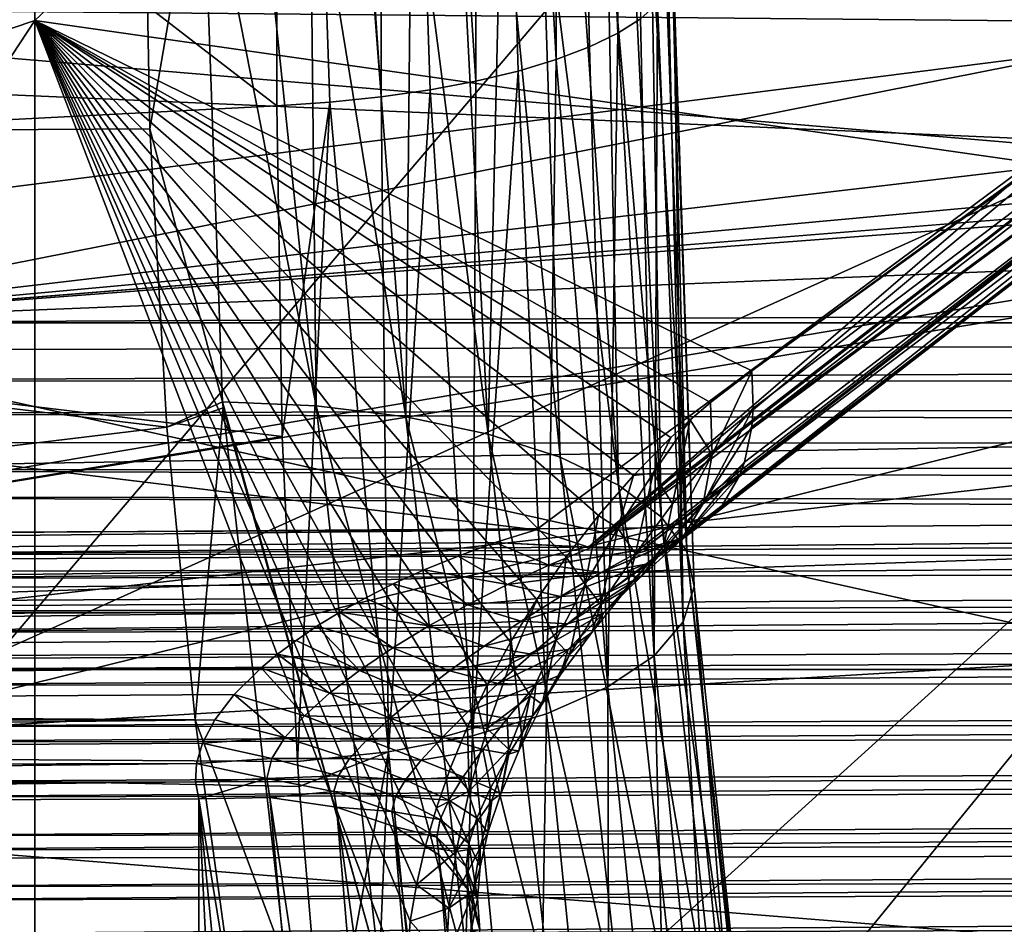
# Model space of a CAD drawing. Header units: metres. Extents: x -22 to 73, y -229 to 22.
# Tile 346 of 447: x 56.219 to 57.244, y -6.206 to -5.264. Entities that reach past the tile are written whole.
import ezdxf

# ---------------------------------------------------------------- set-up
doc = ezdxf.new("R2010")
doc.units = ezdxf.units.M
doc.layers.add('solid_509500_SW0001', color=7, linetype='CONTINUOUS')

msp = doc.modelspace()

# ---------------------------------------------------------------- linework, layer by layer
at = {"layer": 'solid_509500_SW0001'}
for points in [[(56.186039, -0.038444, 75.924866), (56.186039, -7.433789, 70.74659), (65.581924, -7.662205, 70.786865)], [(65.547981, -7.384778, 70.9804), (56.186039, -0.038444, 75.924866), (65.581924, -7.662205, 70.786865)], [(65.536652, -7.106341, 71.175117), (65.536652, -0.553125, 75.763733), (56.186039, -0.038444, 75.924866)], [(65.547981, -7.384778, 70.9804), (65.536652, -7.106341, 71.175117), (56.186039, -0.038444, 75.924866)], [(68.602615, -5.709119, 68.359444), (68.602615, -1.178409, 61.888916), (55.899982, -1.269215, 61.825333)], [(68.602615, -5.709119, 68.359444), (55.899982, -1.269215, 61.825333), (55.899982, -5.799926, 68.29586)], [(61.419197, -2.768847, 60.438744), (56.186039, -7.924866, 67.961555), (56.186039, -2.746414, 60.56596)], [(61.419197, -2.768847, 60.438744), (61.419197, -8.052085, 67.983986), (56.186039, -7.924866, 67.961555)], [(53.799999, -4.109735, 47.406067), (69.196388, -3.643048, 47.318409), (69.197578, -5.431779, 47.714642)], [(54.493797, -3.818674, 49.766502), (56.486824, -3.746637, 50.110466), (56.486824, -5.353561, 50.523956)], [(56.486824, -3.746637, 50.110466), (56.542007, -5.349756, 50.536381), (56.486824, -5.353561, 50.523956)], [(56.486824, -3.746637, 50.110466), (56.595367, -5.344144, 50.554699), (56.542007, -5.349756, 50.536381)], [(56.486824, -3.746637, 50.110466), (56.595367, -3.817237, 50.158276), (56.595367, -5.344144, 50.554699)], [(56.777504, -3.789538, 50.287739), (56.841633, -3.769993, 50.379093), (56.841633, -5.278002, 50.770611)], [(56.841633, -5.278002, 50.770611), (56.841633, -3.769993, 50.379093), (56.865353, -5.262902, 50.819904)], [(56.693985, -3.805561, 50.212849), (56.777504, -3.789538, 50.287739), (56.777504, -5.305366, 50.681286)], [(56.777504, -3.789538, 50.287739), (56.841633, -5.278002, 50.770611), (56.812225, -5.292218, 50.724205)], [(56.777504, -5.305366, 50.681286), (56.777504, -3.789538, 50.287739), (56.812225, -5.292218, 50.724205)], [(56.693985, -5.327797, 50.608059), (56.595367, -3.817237, 50.158276), (56.693985, -3.805561, 50.212849)], [(56.693985, -3.805561, 50.212849), (56.777504, -5.305366, 50.681286), (56.737919, -5.317277, 50.642403)], [(56.693985, -5.327797, 50.608059), (56.693985, -3.805561, 50.212849), (56.737919, -5.317277, 50.642403)], [(54.493797, -3.818674, 49.766502), (56.486824, -5.353561, 50.523956), (54.493797, -5.456494, 50.187943)], [(56.646259, -5.336792, 50.578697), (56.595367, -5.344144, 50.554699), (56.595367, -3.817237, 50.158276)], [(56.646259, -5.336792, 50.578697), (56.595367, -3.817237, 50.158276), (56.693985, -5.327797, 50.608059)], [(61.099998, -3.976887, 49.52314), (53.599998, -3.992115, 47.994423), (53.599998, -5.769826, 48.432964)], [(61.099998, -4.815803, 49.723839), (61.099998, -3.976887, 49.52314), (53.599998, -5.769826, 48.432964)], [(55.102768, -5.647265, 82.401031), (56.23465, -3.988017, 81.782028), (56.23465, -5.264758, 81.346565)], [(55.102768, -4.257839, 82.871185), (56.23465, -3.988017, 81.782028), (55.102768, -5.647265, 82.401031)], [(56.23465, -5.264758, 81.346565), (56.23465, -3.988017, 81.782028), (57.278263, -4.28203, 80.426453)], [(53.799999, -5.02954, 47.611187), (53.799999, -4.109735, 47.406067), (69.197578, -5.431779, 47.714642)], [(56.23465, -5.264758, 81.346565), (57.278263, -4.28203, 80.426453), (57.278408, -5.413513, 79.976707)], [(57.584846, -4.293364, 83.669472), (56.153522, -4.528018, 84.836006), (56.153522, -5.974326, 84.378693)], [(57.584846, -5.62125, 83.243584), (57.584846, -4.293364, 83.669472), (56.153522, -5.974326, 84.378693)], [(55.899982, -5.579577, 69.545509), (66.908485, -4.696404, 70.046638), (68.602615, -4.620141, 70.081993)], [(68.602615, -5.067966, 69.768417), (55.899982, -5.579577, 69.545509), (68.602615, -4.620141, 70.081993)], [(55.899982, -5.579577, 69.545509), (64.858337, -4.758261, 70.025169), (66.908485, -4.696404, 70.046638)], [(59.599998, -5.589666, 86.368332), (53.599998, -5.083361, 87.7565), (59.599998, -4.756736, 86.60144)], [(55.899982, -5.579577, 69.545509), (62.396244, -4.817215, 70.010117), (64.858337, -4.758261, 70.025169)], [(61.099998, -5.644093, 49.962421), (61.099998, -4.815803, 49.723839), (53.599998, -5.769826, 48.432964)], [(55.899982, -5.579577, 69.545509), (59.449493, -4.876527, 69.999977), (62.396244, -4.817215, 70.010117)], [(58.059792, -4.852372, 79.074425), (56.981125, -5.629531, 80.27623), (57.278408, -5.413513, 79.976707)], [(56.982822, -5.668291, 80.249969), (56.981125, -5.629531, 80.27623), (58.059792, -4.852372, 79.074425)], [(56.981434, -5.687687, 80.234558), (58.059792, -4.852372, 79.074425), (58.046062, -4.903418, 79.026108)], [(56.981434, -5.687687, 80.234558), (56.982822, -5.668291, 80.249969), (58.059792, -4.852372, 79.074425)], [(55.899982, -5.579577, 69.545509), (55.899982, -4.938296, 69.994545), (59.449493, -4.876527, 69.999977)], [(56.950279, -5.769564, 80.143799), (58.046062, -4.903418, 79.026108), (58.019135, -4.944336, 78.973869)], [(56.950279, -5.769564, 80.143799), (56.968662, -5.737962, 80.185287), (58.046062, -4.903418, 79.026108)], [(56.968662, -5.737962, 80.185287), (56.973637, -5.724519, 80.20005), (58.046062, -4.903418, 79.026108)], [(56.973637, -5.724519, 80.20005), (56.981434, -5.687687, 80.234558), (58.046062, -4.903418, 79.026108)], [(55.105228, -4.922235, 51.845665), (53.911827, -5.391972, 52.423767), (56.348557, -5.062599, 51.473766)], [(56.914242, -5.800552, 80.084816), (58.019135, -4.944336, 78.973869), (57.980537, -4.972794, 78.920677)], [(56.914242, -5.800552, 80.084816), (56.943535, -5.777497, 80.131218), (58.019135, -4.944336, 78.973869)], [(56.943535, -5.777497, 80.131218), (56.950279, -5.769564, 80.143799), (58.019135, -4.944336, 78.973869)], [(57.303242, -5.389423, 79.366478), (57.819645, -4.971387, 78.785179), (51.299999, -5.12988, 78.813126)], [(56.811291, -5.812957, 79.971252), (57.819645, -4.971387, 78.785179), (57.303242, -5.389423, 79.366478)], [(56.811291, -5.812957, 79.971252), (57.877686, -4.986646, 78.823463), (57.819645, -4.971387, 78.785179)], [(56.867821, -5.815508, 80.026848), (57.980537, -4.972794, 78.920677), (57.932476, -4.987171, 78.869576)], [(56.867821, -5.815508, 80.026848), (56.907478, -5.804044, 80.075417), (57.980537, -4.972794, 78.920677)], [(56.907478, -5.804044, 80.075417), (56.914242, -5.800552, 80.084816), (57.980537, -4.972794, 78.920677)], [(56.811291, -5.812957, 79.971252), (56.81398, -5.813478, 79.973602), (57.877686, -4.986646, 78.823463)], [(56.81398, -5.813478, 79.973602), (57.932476, -4.987171, 78.869576), (57.877686, -4.986646, 78.823463)], [(56.81398, -5.813478, 79.973602), (56.862545, -5.816092, 80.021065), (57.932476, -4.987171, 78.869576)], [(56.862545, -5.816092, 80.021065), (56.867821, -5.815508, 80.026848), (57.932476, -4.987171, 78.869576)], [(58.220688, -5.010745, 78.504951), (51.299999, -8.127985, 76.469711), (51.299999, -5.178988, 78.534622)], [(54.760345, -8.142818, 76.38559), (51.299999, -8.127985, 76.469711), (58.220688, -5.010745, 78.504951)], [(58.220688, -8.157651, 76.301468), (54.760345, -8.142818, 76.38559), (58.220688, -5.010745, 78.504951)], [(53.799999, -5.939216, 47.857365), (53.799999, -5.02954, 47.611187), (69.197578, -5.431779, 47.714642)], [(53.799999, -5.23263, 88.337639), (58.883259, -5.279906, 88.325417), (59.040173, -5.036954, 88.386986)], [(56.354496, -5.377334, 51.578259), (56.348557, -5.062599, 51.473766), (53.911827, -5.391972, 52.423767)], [(56.354496, -5.377334, 51.578259), (56.408726, -5.062907, 51.472763), (56.348557, -5.062599, 51.473766)], [(56.430237, -5.661588, 51.685879), (56.408726, -5.062907, 51.472763), (56.354496, -5.377334, 51.578259)], [(56.52774, -5.665854, 51.675373), (56.464645, -5.064114, 51.468822), (56.408726, -5.062907, 51.472763)], [(56.52774, -5.665854, 51.675373), (56.408726, -5.062907, 51.472763), (56.430237, -5.661588, 51.685879)], [(56.52774, -5.665854, 51.675373), (56.520962, -5.067235, 51.458633), (56.464645, -5.064114, 51.468822)], [(68.602615, -5.067966, 69.768417), (68.602615, -5.515994, 69.454704), (55.899982, -5.579577, 69.545509)], [(56.621147, -5.677239, 51.647434), (56.520962, -5.067235, 51.458633), (56.52774, -5.665854, 51.675373)], [(56.621147, -5.677239, 51.647434), (56.574574, -5.072101, 51.442749), (56.520962, -5.067235, 51.458633)], [(56.621147, -5.677239, 51.647434), (56.626995, -5.078847, 51.420727), (56.574574, -5.072101, 51.442749)], [(59.599998, -6.411252, 86.097954), (53.599998, -6.833366, 87.221474), (53.599998, -5.083361, 87.7565)], [(59.599998, -6.411252, 86.097954), (53.599998, -5.083361, 87.7565), (59.599998, -5.589666, 86.368332)], [(56.706863, -5.695291, 51.60313), (56.626995, -5.078847, 51.420727), (56.621147, -5.677239, 51.647434)], [(56.706863, -5.695291, 51.60313), (56.675541, -5.08713, 51.393688), (56.626995, -5.078847, 51.420727)], [(56.706863, -5.695291, 51.60313), (56.720612, -5.096956, 51.361614), (56.675541, -5.08713, 51.393688)], [(56.781578, -5.719314, 51.544174), (56.720612, -5.096956, 51.361614), (56.706863, -5.695291, 51.60313)], [(56.781578, -5.719314, 51.544174), (56.762024, -5.108321, 51.324516), (56.720612, -5.096956, 51.361614)], [(56.842419, -5.748382, 51.472836), (56.798771, -5.120987, 51.283169), (56.762024, -5.108321, 51.324516)], [(56.842419, -5.748382, 51.472836), (56.762024, -5.108321, 51.324516), (56.781578, -5.719314, 51.544174)], [(56.842419, -5.748382, 51.472836), (56.830383, -5.134791, 51.238106), (56.798771, -5.120987, 51.283169)], [(56.75663, -5.794817, 79.928802), (51.299999, -5.12988, 78.813126), (51.299999, -5.818207, 79.796158)], [(57.303242, -5.389423, 79.366478), (51.299999, -5.12988, 78.813126), (56.75663, -5.794817, 79.928802)], [(56.887032, -5.781375, 51.391861), (56.856449, -5.149556, 51.189907), (56.830383, -5.134791, 51.238106)], [(56.887032, -5.781375, 51.391861), (56.830383, -5.134791, 51.238106), (56.842419, -5.748382, 51.472836)], [(56.887032, -5.781375, 51.391861), (56.876637, -5.165091, 51.139194), (56.856449, -5.149556, 51.189907)], [(56.913704, -5.817022, 51.304379), (56.890682, -5.181196, 51.086624), (56.876637, -5.165091, 51.139194)], [(56.913704, -5.817022, 51.304379), (56.876637, -5.165091, 51.139194), (56.887032, -5.781375, 51.391861)], [(56.913704, -5.817022, 51.304379), (56.898411, -5.197663, 51.032867), (56.890682, -5.181196, 51.086624)], [(56.921406, -5.853949, 51.213753), (56.899715, -5.214281, 50.978622), (56.898411, -5.197663, 51.032867)], [(56.921406, -5.853949, 51.213753), (56.898411, -5.197663, 51.032867), (56.913704, -5.817022, 51.304379)], [(56.90984, -5.890731, 51.123482), (56.894585, -5.230834, 50.924583), (56.899715, -5.214281, 50.978622)], [(56.90984, -5.890731, 51.123482), (56.899715, -5.214281, 50.978622), (56.921406, -5.853949, 51.213753)], [(53.799999, -5.23263, 88.337639), (53.799999, -6.139806, 88.082397), (58.883259, -5.279906, 88.325417)], [(56.90984, -5.890731, 51.123482), (56.88308, -5.247111, 50.871449), (56.894585, -5.230834, 50.924583)], [(56.879452, -5.925951, 51.037041), (56.865353, -5.262902, 50.819904), (56.88308, -5.247111, 50.871449)], [(56.879452, -5.925951, 51.037041), (56.88308, -5.247111, 50.871449), (56.90984, -5.890731, 51.123482)], [(55.102768, -6.985913, 81.801392), (56.23465, -5.264758, 81.346565), (56.23465, -6.494958, 80.793121)], [(55.102768, -5.647265, 82.401031), (56.23465, -5.264758, 81.346565), (55.102768, -6.985913, 81.801392)], [(56.981125, -5.629531, 80.27623), (56.23465, -5.264758, 81.346565), (57.278408, -5.413513, 79.976707)], [(56.620533, -6.273823, 80.429962), (56.23465, -6.494958, 80.793121), (56.23465, -5.264758, 81.346565)], [(56.625629, -6.202497, 80.459282), (56.620533, -6.273823, 80.429962), (56.23465, -5.264758, 81.346565)], [(56.632015, -6.164361, 80.470139), (56.625629, -6.202497, 80.459282), (56.23465, -5.264758, 81.346565)], [(56.641087, -6.124887, 80.478142), (56.632015, -6.164361, 80.470139), (56.23465, -5.264758, 81.346565)], [(56.652893, -6.084309, 80.483093), (56.641087, -6.124887, 80.478142), (56.23465, -5.264758, 81.346565)], [(56.667507, -6.042721, 80.48484), (56.652893, -6.084309, 80.483093), (56.23465, -5.264758, 81.346565)], [(56.685089, -6.000064, 80.4832), (56.667507, -6.042721, 80.48484), (56.23465, -5.264758, 81.346565)], [(56.705864, -5.956403, 80.477814), (56.685089, -6.000064, 80.4832), (56.23465, -5.264758, 81.346565)], [(56.729954, -5.912045, 80.468369), (56.705864, -5.956403, 80.477814), (56.23465, -5.264758, 81.346565)], [(56.757339, -5.867459, 80.454628), (56.729954, -5.912045, 80.468369), (56.23465, -5.264758, 81.346565)], [(56.787949, -5.82323, 80.436363), (56.757339, -5.867459, 80.454628), (56.23465, -5.264758, 81.346565)], [(56.821613, -5.779978, 80.41346), (56.787949, -5.82323, 80.436363), (56.23465, -5.264758, 81.346565)], [(56.858101, -5.738335, 80.385902), (56.821613, -5.779978, 80.41346), (56.23465, -5.264758, 81.346565)], [(56.897106, -5.698951, 80.353729), (56.858101, -5.738335, 80.385902), (56.23465, -5.264758, 81.346565)], [(56.917217, -5.680491, 80.336159), (56.897106, -5.698951, 80.353729), (56.23465, -5.264758, 81.346565)], [(56.938251, -5.662478, 80.317093), (56.917217, -5.680491, 80.336159), (56.23465, -5.264758, 81.346565)], [(56.981125, -5.629531, 80.27623), (56.938251, -5.662478, 80.317093), (56.23465, -5.264758, 81.346565)], [(56.879452, -5.925951, 51.037041), (56.841633, -5.278002, 50.770611), (56.865353, -5.262902, 50.819904)], [(53.799999, -6.139806, 88.082397), (58.864872, -5.309983, 88.317581), (58.883259, -5.279906, 88.325417)], [(56.831413, -5.958253, 50.957767), (56.812225, -5.292218, 50.724205), (56.841633, -5.278002, 50.770611)], [(56.831413, -5.958253, 50.957767), (56.841633, -5.278002, 50.770611), (56.879452, -5.925951, 51.037041)], [(56.831413, -5.958253, 50.957767), (56.777504, -5.305366, 50.681286), (56.812225, -5.292218, 50.724205)], [(53.799999, -6.139806, 88.082397), (58.707462, -5.584249, 88.243919), (58.864872, -5.309983, 88.317581)], [(56.767574, -5.986391, 50.88871), (56.737919, -5.317277, 50.642403), (56.777504, -5.305366, 50.681286)], [(56.767574, -5.986391, 50.88871), (56.777504, -5.305366, 50.681286), (56.831413, -5.958253, 50.957767)], [(56.690399, -6.00928, 50.832535), (56.693985, -5.327797, 50.608059), (56.737919, -5.317277, 50.642403)], [(56.690399, -6.00928, 50.832535), (56.737919, -5.317277, 50.642403), (56.767574, -5.986391, 50.88871)], [(56.690399, -6.00928, 50.832535), (56.646259, -5.336792, 50.578697), (56.693985, -5.327797, 50.608059)], [(56.602859, -6.026039, 50.791409), (56.595367, -5.344144, 50.554699), (56.646259, -5.336792, 50.578697)], [(56.602859, -6.026039, 50.791409), (56.646259, -5.336792, 50.578697), (56.690399, -6.00928, 50.832535)], [(56.492207, -5.697717, 50.637859), (56.486824, -5.353561, 50.523956), (56.542007, -5.349756, 50.536381)], [(56.492207, -5.697717, 50.637859), (56.542007, -5.349756, 50.536381), (56.508335, -6.036054, 50.766926)], [(56.508335, -6.036054, 50.766926), (56.542007, -5.349756, 50.536381), (56.602859, -6.026039, 50.791409)], [(56.602859, -6.026039, 50.791409), (56.542007, -5.349756, 50.536381), (56.595367, -5.344144, 50.554699)], [(56.492207, -5.697717, 50.637859), (54.493797, -5.456494, 50.187943), (56.486824, -5.353561, 50.523956)], [(56.354496, -5.377334, 51.578259), (53.911827, -5.391972, 52.423767), (56.372215, -5.68789, 51.697792)], [(56.430237, -5.661588, 51.685879), (56.354496, -5.377334, 51.578259), (56.372215, -5.68789, 51.697792)], [(56.372215, -5.68789, 51.697792), (53.911827, -5.391972, 52.423767), (53.976032, -5.976867, 52.693321)], [(56.811291, -5.812957, 79.971252), (57.303242, -5.389423, 79.366478), (56.75663, -5.794817, 79.928802)], [(53.799999, -5.939216, 47.857365), (69.197578, -5.431779, 47.714642), (69.199005, -7.179196, 48.265282)], [(54.515797, -6.023205, 50.385387), (54.493797, -5.456494, 50.187943), (56.492207, -5.697717, 50.637859)], [(55.899982, -5.579577, 69.545509), (68.602615, -5.515994, 69.454704), (68.602615, -5.57701, 69.420631)], [(55.890301, -5.639688, 69.515343), (68.602615, -5.57701, 69.420631), (68.602615, -5.643715, 69.399567)], [(55.890301, -5.639688, 69.515343), (55.897648, -5.607905, 69.528549), (68.602615, -5.57701, 69.420631)], [(55.897648, -5.607905, 69.528549), (55.899982, -5.579577, 69.545509), (68.602615, -5.57701, 69.420631)], [(53.799999, -6.139806, 88.082397), (58.567825, -5.858909, 88.166138), (58.707462, -5.584249, 88.243919)], [(57.584846, -5.62125, 83.243584), (56.153522, -5.974326, 84.378693), (56.153522, -7.375408, 83.797386)], [(57.584846, -6.907725, 82.705391), (57.584846, -5.62125, 83.243584), (56.153522, -7.375408, 83.797386)], [(56.939861, -5.716955, 80.277016), (56.938251, -5.662478, 80.317093), (56.981125, -5.629531, 80.27623)], [(56.939861, -5.716955, 80.277016), (56.981125, -5.629531, 80.27623), (56.982822, -5.668291, 80.249969)], [(61.099998, -5.644093, 49.962421), (53.599998, -5.769826, 48.432964), (53.599998, -7.500044, 49.028721)], [(61.099998, -6.461051, 50.23867), (61.099998, -5.644093, 49.962421), (53.599998, -7.500044, 49.028721)], [(55.890301, -5.639688, 69.515343), (68.602615, -5.643715, 69.399567), (55.877758, -5.673874, 69.506851)], [(68.602615, -5.643715, 69.399567), (68.602615, -5.713301, 69.392403), (55.877758, -5.673874, 69.506851)], [(56.430698, -5.667856, 51.688438), (56.430237, -5.661588, 51.685879), (56.372215, -5.68789, 51.697792)], [(56.430698, -5.667856, 51.688438), (56.372215, -5.68789, 51.697792), (56.4016, -5.992698, 51.831966)], [(56.495899, -6.245712, 51.955669), (56.430698, -5.667856, 51.688438), (56.4016, -5.992698, 51.831966)], [(56.593403, -6.25093, 51.945602), (56.430237, -5.661588, 51.685879), (56.430698, -5.667856, 51.688438)], [(56.52774, -5.665854, 51.675373), (56.430237, -5.661588, 51.685879), (56.593403, -6.25093, 51.945602)], [(56.593403, -6.25093, 51.945602), (56.430698, -5.667856, 51.688438), (56.495899, -6.245712, 51.955669)], [(56.52774, -5.665854, 51.675373), (56.593403, -6.25093, 51.945602), (56.686817, -6.264824, 51.918819)], [(56.621147, -5.677239, 51.647434), (56.52774, -5.665854, 51.675373), (56.686817, -6.264824, 51.918819)], [(56.939861, -5.716955, 80.277016), (56.917217, -5.680491, 80.336159), (56.938251, -5.662478, 80.317093)], [(56.930717, -5.76735, 80.221199), (56.982822, -5.668291, 80.249969), (56.981434, -5.687687, 80.234558)], [(56.930717, -5.76735, 80.221199), (56.939861, -5.716955, 80.277016), (56.982822, -5.668291, 80.249969)], [(68.602615, -5.713301, 69.392403), (55.890255, -5.703672, 69.503548), (55.877758, -5.673874, 69.506851)], [(56.621147, -5.677239, 51.647434), (56.686817, -6.264824, 51.918819), (56.772533, -6.286854, 51.876354)], [(56.706863, -5.695291, 51.60313), (56.621147, -5.677239, 51.647434), (56.772533, -6.286854, 51.876354)], [(56.372215, -5.68789, 51.697792), (53.976032, -5.976867, 52.693321), (56.4016, -5.992698, 51.831966)], [(56.878403, -5.735804, 80.359764), (56.897106, -5.698951, 80.353729), (56.917217, -5.680491, 80.336159)], [(56.898777, -5.767745, 80.297852), (56.878403, -5.735804, 80.359764), (56.917217, -5.680491, 80.336159)], [(56.939861, -5.716955, 80.277016), (56.898777, -5.767745, 80.297852), (56.917217, -5.680491, 80.336159)], [(56.930717, -5.76735, 80.221199), (56.981434, -5.687687, 80.234558), (56.973637, -5.724519, 80.20005)], [(54.515797, -6.023205, 50.385387), (56.492207, -5.697717, 50.637859), (56.508335, -6.036054, 50.766926)], [(56.706863, -5.695291, 51.60313), (56.772533, -6.286854, 51.876354), (56.847248, -6.316172, 51.819843)], [(56.781578, -5.719314, 51.544174), (56.706863, -5.695291, 51.60313), (56.847248, -6.316172, 51.819843)], [(56.878403, -5.735804, 80.359764), (56.858101, -5.738335, 80.385902), (56.897106, -5.698951, 80.353729)], [(68.602615, -5.713301, 69.392403), (55.897644, -5.732915, 69.504074), (55.890255, -5.703672, 69.503548)], [(55.897648, -5.820744, 68.321487), (68.602615, -5.709119, 68.359444), (55.899982, -5.799926, 68.29586)], [(68.602615, -5.754701, 68.412231), (68.602615, -5.709119, 68.359444), (55.897648, -5.820744, 68.321487)], [(68.602615, -5.713301, 69.392403), (68.602615, -5.782694, 69.399399), (55.897644, -5.732915, 69.504074)], [(56.781578, -5.719314, 51.544174), (56.847248, -6.316172, 51.819843), (56.908089, -6.351647, 51.751461)], [(56.842419, -5.748382, 51.472836), (56.781578, -5.719314, 51.544174), (56.908089, -6.351647, 51.751461)], [(56.889606, -5.811665, 80.236816), (56.898777, -5.767745, 80.297852), (56.939861, -5.716955, 80.277016)], [(56.930717, -5.76735, 80.221199), (56.889606, -5.811665, 80.236816), (56.939861, -5.716955, 80.277016)], [(56.907272, -5.806046, 80.160446), (56.973637, -5.724519, 80.20005), (56.968662, -5.737962, 80.185287)], [(56.907272, -5.806046, 80.160446), (56.930717, -5.76735, 80.221199), (56.973637, -5.724519, 80.20005)], [(55.897644, -5.732915, 69.504074), (68.602615, -5.782694, 69.399399), (55.899982, -5.760466, 69.507996)], [(56.84177, -5.793057, 80.377129), (56.821613, -5.779978, 80.41346), (56.858101, -5.738335, 80.385902)], [(56.878403, -5.735804, 80.359764), (56.84177, -5.793057, 80.377129), (56.858101, -5.738335, 80.385902)], [(56.860031, -5.819943, 80.312454), (56.84177, -5.793057, 80.377129), (56.878403, -5.735804, 80.359764)], [(56.898777, -5.767745, 80.297852), (56.860031, -5.819943, 80.312454), (56.878403, -5.735804, 80.359764)], [(56.907272, -5.806046, 80.160446), (56.968662, -5.737962, 80.185287), (56.950279, -5.769564, 80.143799)], [(56.842419, -5.748382, 51.472836), (56.908089, -6.351647, 51.751461), (56.952705, -6.391912, 51.673847)], [(56.887032, -5.781375, 51.391861), (56.842419, -5.748382, 51.472836), (56.952705, -6.391912, 51.673847)], [(68.602615, -5.754701, 68.412231), (55.897648, -5.820744, 68.321487), (55.890301, -5.846093, 68.344765)], [(68.602615, -5.810158, 68.454865), (68.602615, -5.754701, 68.412231), (55.890301, -5.846093, 68.344765)], [(68.602615, -5.834116, 69.406898), (55.899982, -5.820079, 69.51693), (55.899982, -5.760466, 69.507996)], [(68.602615, -5.782694, 69.399399), (68.602615, -5.834116, 69.406898), (55.899982, -5.760466, 69.507996)], [(56.889606, -5.811665, 80.236816), (56.860031, -5.819943, 80.312454), (56.898777, -5.767745, 80.297852)], [(56.865929, -5.843606, 80.17234), (56.889606, -5.811665, 80.236816), (56.930717, -5.76735, 80.221199)], [(56.907272, -5.806046, 80.160446), (56.865929, -5.843606, 80.17234), (56.930717, -5.76735, 80.221199)], [(56.871017, -5.830576, 80.098618), (56.950279, -5.769564, 80.143799), (56.943535, -5.777497, 80.131218)], [(56.871017, -5.830576, 80.098618), (56.907272, -5.806046, 80.160446), (56.950279, -5.769564, 80.143799)], [(56.807877, -5.851358, 80.387955), (56.787949, -5.82323, 80.436363), (56.821613, -5.779978, 80.41346)], [(56.84177, -5.793057, 80.377129), (56.807877, -5.851358, 80.387955), (56.821613, -5.779978, 80.41346)], [(56.871017, -5.830576, 80.098618), (56.943535, -5.777497, 80.131218), (56.914242, -5.800552, 80.084816)], [(56.887032, -5.781375, 51.391861), (56.952705, -6.391912, 51.673847), (56.979378, -6.435415, 51.589993)], [(56.913704, -5.817022, 51.304379), (56.887032, -5.781375, 51.391861), (56.979378, -6.435415, 51.589993)], [(56.75663, -5.794817, 79.928802), (51.299999, -5.818207, 79.796158), (51.299999, -5.853508, 79.834671)], [(56.714138, -5.808157, 79.94458), (56.75663, -5.794817, 79.928802), (51.299999, -5.853508, 79.834671)], [(56.811291, -5.812957, 79.971252), (56.75663, -5.794817, 79.928802), (56.714138, -5.808157, 79.94458)], [(56.824089, -5.872723, 80.320755), (56.807877, -5.851358, 80.387955), (56.84177, -5.793057, 80.377129)], [(56.860031, -5.819943, 80.312454), (56.824089, -5.872723, 80.320755), (56.84177, -5.793057, 80.377129)], [(56.824265, -5.839375, 80.039665), (56.914242, -5.800552, 80.084816), (56.907478, -5.804044, 80.075417)], [(56.824265, -5.839375, 80.039665), (56.871017, -5.830576, 80.098618), (56.914242, -5.800552, 80.084816)], [(56.675331, -5.822182, 79.958), (56.714138, -5.808157, 79.94458), (51.299999, -5.853508, 79.834671)], [(68.602615, -5.810158, 68.454865), (55.890301, -5.846093, 68.344765), (55.877758, -5.875313, 68.364433)], [(55.890255, -5.902185, 68.377731), (68.602615, -5.810158, 68.454865), (55.877758, -5.875313, 68.364433)], [(55.890255, -5.902185, 68.377731), (68.602615, -5.873085, 68.485428), (68.602615, -5.810158, 68.454865)], [(56.769997, -5.831883, 79.987343), (56.714138, -5.808157, 79.94458), (56.675331, -5.822182, 79.958)], [(56.811291, -5.812957, 79.971252), (56.714138, -5.808157, 79.94458), (56.81398, -5.813478, 79.973602)], [(56.769997, -5.831883, 79.987343), (56.81398, -5.813478, 79.973602), (56.714138, -5.808157, 79.94458)], [(56.824265, -5.839375, 80.039665), (56.907478, -5.804044, 80.075417), (56.867821, -5.815508, 80.026848)], [(56.826691, -5.881648, 80.179527), (56.850758, -5.856787, 80.246918), (56.889606, -5.811665, 80.236816)], [(56.865929, -5.843606, 80.17234), (56.826691, -5.881648, 80.179527), (56.889606, -5.811665, 80.236816)], [(56.829247, -5.861533, 80.108528), (56.865929, -5.843606, 80.17234), (56.907272, -5.806046, 80.160446)], [(56.871017, -5.830576, 80.098618), (56.829247, -5.861533, 80.108528), (56.907272, -5.806046, 80.160446)], [(56.889606, -5.811665, 80.236816), (56.850758, -5.856787, 80.246918), (56.860031, -5.819943, 80.312454)], [(56.639984, -5.836596, 79.969307), (56.675331, -5.822182, 79.958), (51.299999, -5.853508, 79.834671)], [(68.602615, -5.834116, 69.406898), (55.899982, -5.880414, 69.519463), (55.899982, -5.820079, 69.51693)], [(56.726917, -5.851738, 79.998894), (56.675331, -5.822182, 79.958), (56.639984, -5.836596, 79.969307)], [(56.769997, -5.831883, 79.987343), (56.675331, -5.822182, 79.958), (56.726917, -5.851738, 79.998894)], [(56.777267, -5.909919, 80.392273), (56.757339, -5.867459, 80.454628), (56.787949, -5.82323, 80.436363)], [(56.769997, -5.831883, 79.987343), (56.862545, -5.816092, 80.021065), (56.81398, -5.813478, 79.973602)], [(56.769997, -5.831883, 79.987343), (56.867821, -5.815508, 80.026848), (56.862545, -5.816092, 80.021065)], [(56.769997, -5.831883, 79.987343), (56.824265, -5.839375, 80.039665), (56.867821, -5.815508, 80.026848)], [(56.807877, -5.851358, 80.387955), (56.777267, -5.909919, 80.392273), (56.787949, -5.82323, 80.436363)], [(56.850758, -5.856787, 80.246918), (56.824089, -5.872723, 80.320755), (56.860031, -5.819943, 80.312454)], [(56.913704, -5.817022, 51.304379), (56.979378, -6.435415, 51.589993), (56.98708, -6.48048, 51.503124)], [(56.921406, -5.853949, 51.213753), (56.913704, -5.817022, 51.304379), (56.98708, -6.48048, 51.503124)], [(56.769997, -5.831883, 79.987343), (56.726917, -5.851738, 79.998894), (56.824265, -5.839375, 80.039665)], [(56.781902, -5.864303, 80.049461), (56.829247, -5.861533, 80.108528), (56.871017, -5.830576, 80.098618)], [(56.824265, -5.839375, 80.039665), (56.781902, -5.864303, 80.049461), (56.871017, -5.830576, 80.098618)], [(56.639984, -5.836596, 79.969307), (51.299999, -5.853508, 79.834671), (51.299999, -5.897471, 79.862679)], [(56.607849, -5.851223, 79.978767), (56.639984, -5.836596, 79.969307), (51.299999, -5.897471, 79.862679)], [(68.602615, -5.834116, 69.406898), (68.602615, -5.886056, 69.408485), (55.899982, -5.880414, 69.519463)], [(56.685139, -5.872848, 80.008171), (56.639984, -5.836596, 79.969307), (56.607849, -5.851223, 79.978767)], [(56.726917, -5.851738, 79.998894), (56.639984, -5.836596, 79.969307), (56.685139, -5.872848, 80.008171)], [(56.726917, -5.851738, 79.998894), (56.781902, -5.864303, 80.049461), (56.824265, -5.839375, 80.039665)], [(56.78936, -5.892939, 80.114578), (56.826691, -5.881648, 80.179527), (56.865929, -5.843606, 80.17234)], [(56.829247, -5.861533, 80.108528), (56.78936, -5.892939, 80.114578), (56.865929, -5.843606, 80.17234)], [(56.578693, -5.86595, 79.986588), (56.607849, -5.851223, 79.978767), (51.299999, -5.897471, 79.862679)], [(56.645119, -5.894996, 80.015053), (56.607849, -5.851223, 79.978767), (56.578693, -5.86595, 79.986588)], [(56.685139, -5.872848, 80.008171), (56.607849, -5.851223, 79.978767), (56.645119, -5.894996, 80.015053)], [(56.726917, -5.851738, 79.998894), (56.685139, -5.872848, 80.008171), (56.781902, -5.864303, 80.049461)], [(56.791489, -5.92519, 80.322815), (56.777267, -5.909919, 80.392273), (56.807877, -5.851358, 80.387955)], [(56.824089, -5.872723, 80.320755), (56.791489, -5.92519, 80.322815), (56.807877, -5.851358, 80.387955)], [(56.90984, -5.890731, 51.123482), (56.921406, -5.853949, 51.213753), (56.975513, -6.525369, 51.416599)], [(56.921406, -5.853949, 51.213753), (56.98708, -6.48048, 51.503124), (56.975513, -6.525369, 51.416599)], [(53.799999, -6.139806, 88.082397), (58.445732, -6.133147, 88.084435), (58.567825, -5.858909, 88.166138)], [(56.685139, -5.872848, 80.008171), (56.741154, -5.889942, 80.056221), (56.781902, -5.864303, 80.049461)], [(56.741154, -5.889942, 80.056221), (56.78936, -5.892939, 80.114578), (56.829247, -5.861533, 80.108528)], [(56.781902, -5.864303, 80.049461), (56.741154, -5.889942, 80.056221), (56.829247, -5.861533, 80.108528)], [(56.850758, -5.856787, 80.246918), (56.814632, -5.901935, 80.251503), (56.824089, -5.872723, 80.320755)], [(56.826691, -5.881648, 80.179527), (56.814632, -5.901935, 80.251503), (56.850758, -5.856787, 80.246918)], [(56.552219, -5.880682, 79.992928), (56.578693, -5.86595, 79.986588), (51.299999, -5.897471, 79.862679)], [(55.890255, -5.902185, 68.377731), (55.897644, -5.92984, 68.387245), (68.602615, -5.873085, 68.485428)], [(55.897644, -5.92984, 68.387245), (55.899982, -5.957074, 68.392975), (68.602615, -5.873085, 68.485428)], [(55.899982, -5.957074, 68.392975), (68.602615, -5.940818, 68.502632), (68.602615, -5.873085, 68.485428)], [(56.645119, -5.894996, 80.015053), (56.578693, -5.86595, 79.986588), (56.552219, -5.880682, 79.992928)], [(56.685139, -5.872848, 80.008171), (56.645119, -5.894996, 80.015053), (56.741154, -5.889942, 80.056221)], [(56.729736, -5.934359, 80.457146), (56.729954, -5.912045, 80.468369), (56.757339, -5.867459, 80.454628)], [(56.777267, -5.909919, 80.392273), (56.729736, -5.934359, 80.457146), (56.757339, -5.867459, 80.454628)], [(56.814632, -5.901935, 80.251503), (56.791489, -5.92519, 80.322815), (56.824089, -5.872723, 80.320755)], [(56.552219, -5.880682, 79.992928), (51.299999, -5.897471, 79.862679), (51.299999, -5.947287, 79.878395)], [(56.528263, -5.895378, 79.99794), (56.552219, -5.880682, 79.992928), (51.299999, -5.947287, 79.878395)], [(68.602615, -5.886056, 69.408485), (55.899982, -5.940526, 69.515587), (55.899982, -5.880414, 69.519463)], [(56.607384, -5.917949, 80.019463), (56.552219, -5.880682, 79.992928), (56.528263, -5.895378, 79.99794)], [(56.645119, -5.894996, 80.015053), (56.552219, -5.880682, 79.992928), (56.607384, -5.917949, 80.019463)], [(56.751823, -5.924231, 80.116791), (56.79002, -5.919477, 80.182037), (56.826691, -5.881648, 80.179527)], [(56.78936, -5.892939, 80.114578), (56.751823, -5.924231, 80.116791), (56.826691, -5.881648, 80.179527)], [(56.826691, -5.881648, 80.179527), (56.79002, -5.919477, 80.182037), (56.814632, -5.901935, 80.251503)], [(68.602615, -5.886056, 69.408485), (68.602615, -5.937841, 69.404152), (55.899982, -5.940526, 69.515587)], [(56.645119, -5.894996, 80.015053), (56.607384, -5.917949, 80.019463), (56.702473, -5.915893, 80.059921)], [(56.645119, -5.894996, 80.015053), (56.702473, -5.915893, 80.059921), (56.741154, -5.889942, 80.056221)], [(56.741154, -5.889942, 80.056221), (56.702473, -5.915893, 80.059921), (56.78936, -5.892939, 80.114578)], [(56.702473, -5.915893, 80.059921), (56.751823, -5.924231, 80.116791), (56.78936, -5.892939, 80.114578)], [(56.879452, -5.925951, 51.037041), (56.90984, -5.890731, 51.123482), (56.945126, -6.568352, 51.333744)], [(56.90984, -5.890731, 51.123482), (56.975513, -6.525369, 51.416599), (56.945126, -6.568352, 51.333744)], [(56.506691, -5.909989, 80.001732), (56.528263, -5.895378, 79.99794), (51.299999, -5.947287, 79.878395)], [(56.572594, -5.941432, 80.021309), (56.528263, -5.895378, 79.99794), (56.506691, -5.909989, 80.001732)], [(56.607384, -5.917949, 80.019463), (56.528263, -5.895378, 79.99794), (56.572594, -5.941432, 80.021309)], [(56.814632, -5.901935, 80.251503), (56.781769, -5.946258, 80.250702), (56.791489, -5.92519, 80.322815)], [(56.79002, -5.919477, 80.182037), (56.781769, -5.946258, 80.250702), (56.814632, -5.901935, 80.251503)], [(56.487404, -5.924457, 80.004395), (56.506691, -5.909989, 80.001732), (51.299999, -5.947287, 79.878395)], [(56.572594, -5.941432, 80.021309), (56.506691, -5.909989, 80.001732), (56.487404, -5.924457, 80.004395)], [(56.729736, -5.934359, 80.457146), (56.705864, -5.956403, 80.477814), (56.729954, -5.912045, 80.468369)], [(56.777267, -5.909919, 80.392273), (56.750496, -5.967734, 80.390198), (56.729736, -5.934359, 80.457146)], [(56.762875, -5.976332, 80.318901), (56.750496, -5.967734, 80.390198), (56.777267, -5.909919, 80.392273)], [(56.791489, -5.92519, 80.322815), (56.762875, -5.976332, 80.318901), (56.777267, -5.909919, 80.392273)], [(56.470264, -5.938724, 80.006004), (56.487404, -5.924457, 80.004395), (51.299999, -5.947287, 79.878395)], [(56.541576, -5.965077, 80.020546), (56.487404, -5.924457, 80.004395), (56.470264, -5.938724, 80.006004)], [(56.572594, -5.941432, 80.021309), (56.487404, -5.924457, 80.004395), (56.541576, -5.965077, 80.020546)], [(56.607384, -5.917949, 80.019463), (56.572594, -5.941432, 80.021309), (56.666389, -5.94172, 80.060593)], [(56.607384, -5.917949, 80.019463), (56.666389, -5.94172, 80.060593), (56.702473, -5.915893, 80.059921)], [(56.702473, -5.915893, 80.059921), (56.666389, -5.94172, 80.060593), (56.751823, -5.924231, 80.116791)], [(56.666389, -5.94172, 80.060593), (56.717159, -5.954795, 80.115273), (56.751823, -5.924231, 80.116791)], [(56.717159, -5.954795, 80.115273), (56.756454, -5.956341, 80.180016), (56.79002, -5.919477, 80.182037)], [(56.751823, -5.924231, 80.116791), (56.717159, -5.954795, 80.115273), (56.79002, -5.919477, 80.182037)], [(56.79002, -5.919477, 80.182037), (56.756454, -5.956341, 80.180016), (56.781769, -5.946258, 80.250702)], [(56.781769, -5.946258, 80.250702), (56.762875, -5.976332, 80.318901), (56.791489, -5.92519, 80.322815)], [(56.831413, -5.958253, 50.957767), (56.879452, -5.925951, 51.037041), (56.897087, -6.607773, 51.257755)], [(56.879452, -5.925951, 51.037041), (56.945126, -6.568352, 51.333744), (56.897087, -6.607773, 51.257755)], [(56.729736, -5.934359, 80.457146), (56.705841, -6.001654, 80.452599), (56.705864, -5.956403, 80.477814)], [(56.750496, -5.967734, 80.390198), (56.705841, -6.001654, 80.452599), (56.729736, -5.934359, 80.457146)], [(56.470264, -5.938724, 80.006004), (51.299999, -5.947287, 79.878395), (51.299999, -5.999473, 79.880669)], [(56.442181, -5.96648, 80.006332), (56.470264, -5.938724, 80.006004), (51.299999, -5.999473, 79.880669)], [(53.799999, -6.836931, 48.144112), (53.799999, -5.939216, 47.857365), (69.199005, -7.179196, 48.265282)], [(68.602615, -5.937841, 69.404152), (55.899982, -5.999967, 69.505318), (55.899982, -5.940526, 69.515587)], [(68.602615, -5.937841, 69.404152), (68.602615, -5.988795, 69.393951), (55.899982, -5.999967, 69.505318)], [(55.899982, -6.016139, 68.404976), (68.602615, -5.940818, 68.502632), (55.899982, -5.957074, 68.392975)], [(68.602615, -5.991703, 68.513168), (68.602615, -5.940818, 68.502632), (55.899982, -6.016139, 68.404976)], [(56.51532, -5.988513, 80.017242), (56.470264, -5.938724, 80.006004), (56.442181, -5.96648, 80.006332)], [(56.541576, -5.965077, 80.020546), (56.470264, -5.938724, 80.006004), (56.51532, -5.988513, 80.017242)], [(56.572594, -5.941432, 80.021309), (56.541576, -5.965077, 80.020546), (56.633556, -5.966931, 80.058365)], [(56.572594, -5.941432, 80.021309), (56.633556, -5.966931, 80.058365), (56.666389, -5.94172, 80.060593)], [(56.666389, -5.94172, 80.060593), (56.633556, -5.966931, 80.058365), (56.717159, -5.954795, 80.115273)], [(56.781769, -5.946258, 80.250702), (56.752808, -5.988803, 80.244858), (56.762875, -5.976332, 80.318901)], [(56.756454, -5.956341, 80.180016), (56.752808, -5.988803, 80.244858), (56.781769, -5.946258, 80.250702)], [(56.633556, -5.966931, 80.058365), (56.686016, -5.983948, 80.110298), (56.717159, -5.954795, 80.115273)], [(56.705841, -6.001654, 80.452599), (56.685089, -6.000064, 80.4832), (56.705864, -5.956403, 80.477814)], [(56.717159, -5.954795, 80.115273), (56.686016, -5.983948, 80.110298), (56.756454, -5.956341, 80.180016)], [(56.686016, -5.983948, 80.110298), (56.726631, -5.991396, 80.17382), (56.756454, -5.956341, 80.180016)], [(56.756454, -5.956341, 80.180016), (56.726631, -5.991396, 80.17382), (56.752808, -5.988803, 80.244858)], [(56.42207, -5.992828, 80.003242), (56.442181, -5.96648, 80.006332), (51.299999, -5.999473, 79.880669)], [(56.494957, -6.011293, 80.011566), (56.442181, -5.96648, 80.006332), (56.42207, -5.992828, 80.003242)], [(56.51532, -5.988513, 80.017242), (56.442181, -5.96648, 80.006332), (56.494957, -6.011293, 80.011566)], [(56.541576, -5.965077, 80.020546), (56.51532, -5.988513, 80.017242), (56.604721, -5.99091, 80.053467)], [(56.541576, -5.965077, 80.020546), (56.604721, -5.99091, 80.053467), (56.633556, -5.966931, 80.058365)], [(56.633556, -5.966931, 80.058365), (56.604721, -5.99091, 80.053467), (56.686016, -5.983948, 80.110298)], [(56.767574, -5.986391, 50.88871), (56.831413, -5.958253, 50.957767), (56.833248, -6.642112, 51.191566)], [(56.831413, -5.958253, 50.957767), (56.897087, -6.607773, 51.257755), (56.833248, -6.642112, 51.191566)], [(56.442711, -6.290801, 51.980461), (53.976032, -5.976867, 52.693321), (54.082703, -6.533584, 53.01572)], [(56.4016, -5.992698, 51.831966), (53.976032, -5.976867, 52.693321), (56.442711, -6.290801, 51.980461)], [(56.750496, -5.967734, 80.390198), (56.728104, -6.023668, 80.38208), (56.705841, -6.001654, 80.452599)], [(56.738811, -6.024881, 80.309494), (56.728104, -6.023668, 80.38208), (56.750496, -5.967734, 80.390198)], [(56.762875, -5.976332, 80.318901), (56.738811, -6.024881, 80.309494), (56.750496, -5.967734, 80.390198)], [(56.752808, -5.988803, 80.244858), (56.738811, -6.024881, 80.309494), (56.762875, -5.976332, 80.318901)], [(56.604721, -5.99091, 80.053467), (56.659073, -6.010844, 80.102325), (56.686016, -5.983948, 80.110298)], [(56.686016, -5.983948, 80.110298), (56.659073, -6.010844, 80.102325), (56.726631, -5.991396, 80.17382)], [(56.690399, -6.00928, 50.832535), (56.767574, -5.986391, 50.88871), (56.756069, -6.670046, 51.137722)], [(56.767574, -5.986391, 50.88871), (56.833248, -6.642112, 51.191566), (56.756069, -6.670046, 51.137722)], [(56.42207, -5.992828, 80.003242), (51.299999, -5.999473, 79.880669), (51.299999, -6.050364, 79.869385)], [(56.409306, -6.016911, 79.997398), (56.42207, -5.992828, 80.003242), (51.299999, -6.050364, 79.869385)], [(68.602615, -5.988795, 69.393951), (55.899982, -6.058014, 69.488785), (55.899982, -5.999967, 69.505318)], [(68.602615, -5.988795, 69.393951), (68.602615, -6.038255, 69.378006), (55.899982, -6.058014, 69.488785)], [(68.602615, -5.991703, 68.513168), (55.899982, -6.016139, 68.404976), (55.899982, -6.073709, 68.423225)], [(68.602615, -6.041057, 68.529442), (68.602615, -5.991703, 68.513168), (55.899982, -6.073709, 68.423225)], [(56.495899, -6.245712, 51.955669), (56.4016, -5.992698, 51.831966), (56.442711, -6.290801, 51.980461)], [(56.494957, -6.011293, 80.011566), (56.42207, -5.992828, 80.003242), (56.409306, -6.016911, 79.997398)], [(56.51532, -5.988513, 80.017242), (56.494957, -6.011293, 80.011566), (56.580753, -6.013122, 80.046425)], [(56.51532, -5.988513, 80.017242), (56.580753, -6.013122, 80.046425), (56.604721, -5.99091, 80.053467)], [(56.604721, -5.99091, 80.053467), (56.580753, -6.013122, 80.046425), (56.659073, -6.010844, 80.102325)], [(56.659073, -6.010844, 80.102325), (56.701168, -6.023608, 80.163994), (56.726631, -5.991396, 80.17382)], [(56.726631, -5.991396, 80.17382), (56.701168, -6.023608, 80.163994), (56.728325, -6.028389, 80.23455)], [(56.726631, -5.991396, 80.17382), (56.728325, -6.028389, 80.23455), (56.752808, -5.988803, 80.244858)], [(56.752808, -5.988803, 80.244858), (56.728325, -6.028389, 80.23455), (56.738811, -6.024881, 80.309494)], [(56.687016, -6.067151, 80.441101), (56.667507, -6.042721, 80.48484), (56.685089, -6.000064, 80.4832)], [(56.705841, -6.001654, 80.452599), (56.687016, -6.067151, 80.441101), (56.685089, -6.000064, 80.4832)], [(56.728104, -6.023668, 80.38208), (56.687016, -6.067151, 80.441101), (56.705841, -6.001654, 80.452599)], [(56.403114, -6.038301, 79.989578), (56.409306, -6.016911, 79.997398), (51.299999, -6.050364, 79.869385)], [(56.48164, -6.033135, 80.00383), (56.409306, -6.016911, 79.997398), (56.403114, -6.038301, 79.989578)], [(56.494957, -6.011293, 80.011566), (56.409306, -6.016911, 79.997398), (56.48164, -6.033135, 80.00383)], [(56.494957, -6.011293, 80.011566), (56.48164, -6.033135, 80.00383), (56.562508, -6.033116, 80.037994)], [(56.494957, -6.011293, 80.011566), (56.562508, -6.033116, 80.037994), (56.580753, -6.013122, 80.046425)], [(56.580753, -6.013122, 80.046425), (56.562508, -6.033116, 80.037994), (56.637108, -6.034786, 80.092186)], [(56.580753, -6.013122, 80.046425), (56.637108, -6.034786, 80.092186), (56.659073, -6.010844, 80.102325)], [(56.602859, -6.026039, 50.791409), (56.690399, -6.00928, 50.832535), (56.66853, -6.690498, 51.098297)], [(56.659073, -6.010844, 80.102325), (56.637108, -6.034786, 80.092186), (56.701168, -6.023608, 80.163994)], [(56.690399, -6.00928, 50.832535), (56.756069, -6.670046, 51.137722), (56.66853, -6.690498, 51.098297)], [(54.515797, -6.023205, 50.385387), (56.508335, -6.036054, 50.766926), (56.510036, -6.062119, 50.777599)], [(54.515797, -6.023205, 50.385387), (56.510036, -6.062119, 50.777599), (56.53693, -6.385684, 50.919151)], [(54.582314, -6.576579, 50.627079), (54.515797, -6.023205, 50.385387), (56.53693, -6.385684, 50.919151)], [(56.510036, -6.062119, 50.777599), (56.508335, -6.036054, 50.766926), (56.602859, -6.026039, 50.791409)], [(56.53693, -6.385684, 50.919151), (56.510036, -6.062119, 50.777599), (56.602859, -6.026039, 50.791409)], [(56.53693, -6.385684, 50.919151), (56.602859, -6.026039, 50.791409), (56.574005, -6.702726, 51.074841)], [(56.602859, -6.026039, 50.791409), (56.66853, -6.690498, 51.098297), (56.574005, -6.702726, 51.074841)], [(56.637108, -6.034786, 80.092186), (56.680786, -6.052124, 80.151611), (56.701168, -6.023608, 80.163994)], [(56.701168, -6.023608, 80.163994), (56.680786, -6.052124, 80.151611), (56.709003, -6.06403, 80.220894)], [(56.728104, -6.023668, 80.38208), (56.710648, -6.076672, 80.368759), (56.687016, -6.067151, 80.441101)], [(56.701168, -6.023608, 80.163994), (56.709003, -6.06403, 80.220894), (56.728325, -6.028389, 80.23455)], [(56.728325, -6.028389, 80.23455), (56.709003, -6.06403, 80.220894), (56.719959, -6.069746, 80.295631)], [(56.719959, -6.069746, 80.295631), (56.710648, -6.076672, 80.368759), (56.728104, -6.023668, 80.38208)], [(56.738811, -6.024881, 80.309494), (56.719959, -6.069746, 80.295631), (56.728104, -6.023668, 80.38208)], [(56.728325, -6.028389, 80.23455), (56.719959, -6.069746, 80.295631), (56.738811, -6.024881, 80.309494)], [(56.403114, -6.038301, 79.989578), (51.299999, -6.050364, 79.869385), (51.299999, -6.09671, 79.845261)], [(56.402073, -6.057314, 79.980263), (56.403114, -6.038301, 79.989578), (51.299999, -6.09671, 79.845261)], [(68.602615, -6.038255, 69.378006), (55.899982, -6.113863, 69.466209), (55.899982, -6.058014, 69.488785)], [(68.602615, -6.038255, 69.378006), (68.602615, -6.085577, 69.356537), (55.899982, -6.113863, 69.466209)], [(56.476292, -6.053926, 79.994331), (56.403114, -6.038301, 79.989578), (56.402073, -6.057314, 79.980263)], [(56.48164, -6.033135, 80.00383), (56.403114, -6.038301, 79.989578), (56.476292, -6.053926, 79.994331)], [(56.48164, -6.033135, 80.00383), (56.476292, -6.053926, 79.994331), (56.550789, -6.050965, 80.029091)], [(56.48164, -6.033135, 80.00383), (56.550789, -6.050965, 80.029091), (56.562508, -6.033116, 80.037994)], [(56.562508, -6.033116, 80.037994), (56.550789, -6.050965, 80.029091), (56.620712, -6.055269, 80.081108)], [(56.562508, -6.033116, 80.037994), (56.620712, -6.055269, 80.081108), (56.637108, -6.034786, 80.092186)], [(56.637108, -6.034786, 80.092186), (56.620712, -6.055269, 80.081108), (56.680786, -6.052124, 80.151611)], [(68.602615, -6.041057, 68.529442), (55.899982, -6.073709, 68.423225), (55.899982, -6.12887, 68.447433)], [(68.602615, -6.088236, 68.551224), (68.602615, -6.041057, 68.529442), (55.899982, -6.12887, 68.447433)], [(56.687016, -6.067151, 80.441101), (56.652893, -6.084309, 80.483093), (56.667507, -6.042721, 80.48484)], [(56.402073, -6.057314, 79.980263), (51.299999, -6.09671, 79.845261), (53.852753, -6.085768, 79.907318)], [(56.402073, -6.057314, 79.980263), (53.852753, -6.085768, 79.907318), (56.405502, -6.074825, 79.969376)], [(56.476292, -6.053926, 79.994331), (56.402073, -6.057314, 79.980263), (56.405502, -6.074825, 79.969376)], [(56.476292, -6.053926, 79.994331), (56.405502, -6.074825, 79.969376), (56.479332, -6.073685, 79.983238)], [(56.476292, -6.053926, 79.994331), (56.546116, -6.067397, 80.020386), (56.550789, -6.050965, 80.029091)], [(56.476292, -6.053926, 79.994331), (56.479332, -6.073685, 79.983238), (56.546116, -6.067397, 80.020386)], [(56.550789, -6.050965, 80.029091), (56.546116, -6.067397, 80.020386), (56.610416, -6.0726, 80.070488)], [(56.550789, -6.050965, 80.029091), (56.610416, -6.0726, 80.070488), (56.620712, -6.055269, 80.081108)], [(56.620712, -6.055269, 80.081108), (56.610416, -6.0726, 80.070488), (56.665867, -6.076341, 80.138161)], [(56.620712, -6.055269, 80.081108), (56.665867, -6.076341, 80.138161), (56.680786, -6.052124, 80.151611)], [(56.680786, -6.052124, 80.151611), (56.665867, -6.076341, 80.138161), (56.695087, -6.094986, 80.205513)], [(56.680786, -6.052124, 80.151611), (56.695087, -6.094986, 80.205513), (56.709003, -6.06403, 80.220894)], [(56.479332, -6.073685, 79.983238), (56.548744, -6.08353, 80.011925), (56.546116, -6.067397, 80.020386)], [(56.546116, -6.067397, 80.020386), (56.606373, -6.088127, 80.061325), (56.610416, -6.0726, 80.070488)], [(56.546116, -6.067397, 80.020386), (56.548744, -6.08353, 80.011925), (56.606373, -6.088127, 80.061325)], [(56.687016, -6.067151, 80.441101), (56.673534, -6.12966, 80.423515), (56.652893, -6.084309, 80.483093)], [(56.710648, -6.076672, 80.368759), (56.673534, -6.12966, 80.423515), (56.687016, -6.067151, 80.441101)], [(56.709003, -6.06403, 80.220894), (56.695087, -6.094986, 80.205513), (56.706512, -6.110016, 80.278877)], [(56.709003, -6.06403, 80.220894), (56.706512, -6.110016, 80.278877), (56.719959, -6.069746, 80.295631)], [(56.405502, -6.074825, 79.969376), (53.852753, -6.085768, 79.907318), (56.405502, -9.169824, 77.802238)], [(56.573174, -7.108251, 79.258728), (56.479332, -6.073685, 79.983238), (56.405502, -6.074825, 79.969376)], [(56.505917, -8.140256, 78.525284), (56.405502, -6.074825, 79.969376), (56.405502, -9.169824, 77.802238)], [(56.505917, -8.140256, 78.525284), (56.505867, -7.10537, 79.249924), (56.405502, -6.074825, 79.969376)], [(56.573174, -7.108251, 79.258728), (56.405502, -6.074825, 79.969376), (56.505867, -7.10537, 79.249924)], [(56.636761, -7.119809, 79.279694), (56.548744, -6.08353, 80.011925), (56.479332, -6.073685, 79.983238)], [(56.636761, -7.119809, 79.279694), (56.479332, -6.073685, 79.983238), (56.573174, -7.108251, 79.258728)], [(56.610416, -6.0726, 80.070488), (56.606373, -6.088127, 80.061325), (56.656719, -6.096663, 80.125397)], [(56.610416, -6.0726, 80.070488), (56.656719, -6.096663, 80.125397), (56.665867, -6.076341, 80.138161)], [(56.665867, -6.076341, 80.138161), (56.656719, -6.096663, 80.125397), (56.686745, -6.121617, 80.190315)], [(56.665867, -6.076341, 80.138161), (56.686745, -6.121617, 80.190315), (56.695087, -6.094986, 80.205513)], [(56.710648, -6.076672, 80.368759), (56.698277, -6.125833, 80.351456), (56.673534, -6.12966, 80.423515)], [(56.706512, -6.110016, 80.278877), (56.698277, -6.125833, 80.351456), (56.710648, -6.076672, 80.368759)], [(56.719959, -6.069746, 80.295631), (56.706512, -6.110016, 80.278877), (56.710648, -6.076672, 80.368759)], [(53.852753, -6.085768, 79.907318), (51.299999, -6.09671, 79.845261), (56.405502, -9.169824, 77.802238)], [(68.602615, -6.085577, 69.356537), (55.899982, -6.167107, 69.437767), (55.899982, -6.113863, 69.466209)], [(68.602615, -6.085577, 69.356537), (68.602615, -6.130145, 69.329819), (55.899982, -6.167107, 69.437767)], [(68.602615, -6.088236, 68.551224), (55.899982, -6.12887, 68.447433), (55.899982, -6.181216, 68.477409)], [(68.602615, -6.132627, 68.578239), (68.602615, -6.088236, 68.551224), (55.899982, -6.181216, 68.477409)], [(56.548744, -6.08353, 80.011925), (56.608692, -6.103791, 80.053574), (56.606373, -6.088127, 80.061325)], [(56.693363, -7.139451, 79.311729), (56.608692, -6.103791, 80.053574), (56.548744, -6.08353, 80.011925)], [(56.693363, -7.139451, 79.311729), (56.548744, -6.08353, 80.011925), (56.636761, -7.119809, 79.279694)], [(56.606373, -6.088127, 80.061325), (56.653214, -6.114793, 80.11454), (56.656719, -6.096663, 80.125397)], [(56.606373, -6.088127, 80.061325), (56.608692, -6.103791, 80.053574), (56.653214, -6.114793, 80.11454)], [(56.673534, -6.12966, 80.423515), (56.641087, -6.124887, 80.478142), (56.652893, -6.084309, 80.483093)], [(56.405502, -9.169824, 77.802238), (51.299999, -6.09671, 79.845261), (51.299999, -9.045708, 77.78035)], [(56.656719, -6.096663, 80.125397), (56.653214, -6.114793, 80.11454), (56.683659, -6.145697, 80.176636)], [(56.656719, -6.096663, 80.125397), (56.683659, -6.145697, 80.176636), (56.686745, -6.121617, 80.190315)], [(56.695087, -6.094986, 80.205513), (56.686745, -6.121617, 80.190315), (56.698578, -6.145874, 80.261093)], [(56.695087, -6.094986, 80.205513), (56.698578, -6.145874, 80.261093), (56.706512, -6.110016, 80.278877)], [(56.608692, -6.103791, 80.053574), (56.65535, -6.133173, 80.105515), (56.653214, -6.114793, 80.11454)], [(56.740082, -7.166168, 79.353195), (56.65535, -6.133173, 80.105515), (56.608692, -6.103791, 80.053574)], [(56.740082, -7.166168, 79.353195), (56.608692, -6.103791, 80.053574), (56.693363, -7.139451, 79.311729)], [(56.706512, -6.110016, 80.278877), (56.698578, -6.145874, 80.261093), (56.698277, -6.125833, 80.351456)], [(56.653214, -6.114793, 80.11454), (56.685741, -6.169806, 80.164444), (56.683659, -6.145697, 80.176636)], [(56.653214, -6.114793, 80.11454), (56.65535, -6.133173, 80.105515), (56.685741, -6.169806, 80.164444)], [(68.602615, -6.130145, 69.329819), (55.899982, -6.216969, 69.403854), (55.899982, -6.167107, 69.437767)], [(68.602615, -6.130145, 69.329819), (68.602615, -6.171379, 69.298187), (55.899982, -6.216969, 69.403854)], [(56.673534, -6.12966, 80.423515), (56.632015, -6.164361, 80.470139), (56.641087, -6.124887, 80.478142)], [(56.673534, -6.12966, 80.423515), (56.665638, -6.188743, 80.401054), (56.632015, -6.164361, 80.470139)], [(56.698277, -6.125833, 80.351456), (56.665638, -6.188743, 80.401054), (56.673534, -6.12966, 80.423515)], [(56.698277, -6.125833, 80.351456), (56.691105, -6.171192, 80.33168), (56.665638, -6.188743, 80.401054)], [(56.686745, -6.121617, 80.190315), (56.683659, -6.145697, 80.176636), (56.695759, -6.178867, 80.243652)], [(56.686745, -6.121617, 80.190315), (56.695759, -6.178867, 80.243652), (56.698578, -6.145874, 80.261093)], [(56.698578, -6.145874, 80.261093), (56.691105, -6.171192, 80.33168), (56.698277, -6.125833, 80.351456)], [(53.799999, -6.139806, 88.082397), (58.340828, -6.406161, 87.999031), (58.445732, -6.133147, 88.084435)], [(53.799999, -6.139806, 88.082397), (53.799999, -7.034617, 87.78672), (58.340828, -6.406161, 87.999031)], [(68.602615, -6.132627, 68.578239), (55.899982, -6.181216, 68.477409), (55.899982, -6.230105, 68.512802)], [(68.602615, -6.173651, 68.610138), (68.602615, -6.132627, 68.578239), (55.899982, -6.230105, 68.512802)], [(56.774521, -7.198592, 79.40197), (56.685741, -6.169806, 80.164444), (56.65535, -6.133173, 80.105515)], [(56.774521, -7.198592, 79.40197), (56.65535, -6.133173, 80.105515), (56.740082, -7.166168, 79.353195)], [(56.683659, -6.145697, 80.176636), (56.697933, -6.211351, 80.226601), (56.695759, -6.178867, 80.243652)], [(56.683659, -6.145697, 80.176636), (56.685741, -6.169806, 80.164444), (56.697933, -6.211351, 80.226601)], [(56.698578, -6.145874, 80.261093), (56.695759, -6.178867, 80.243652), (56.691105, -6.171192, 80.33168)], [(68.602615, -6.171379, 69.298187), (55.899982, -6.26292, 69.364861), (55.899982, -6.216969, 69.403854)], [(68.602615, -6.171379, 69.298187), (68.602615, -6.208743, 69.262077), (55.899982, -6.26292, 69.364861)], [(56.665638, -6.188743, 80.401054), (56.625629, -6.202497, 80.459282), (56.632015, -6.164361, 80.470139)], [(56.691105, -6.171192, 80.33168), (56.663074, -6.244724, 80.374702), (56.665638, -6.188743, 80.401054)], [(56.691105, -6.171192, 80.33168), (56.688744, -6.213762, 80.310493), (56.663074, -6.244724, 80.374702)], [(56.79491, -7.235059, 79.455551), (56.697933, -6.211351, 80.226601), (56.685741, -6.169806, 80.164444)], [(56.79491, -7.235059, 79.455551), (56.685741, -6.169806, 80.164444), (56.774521, -7.198592, 79.40197)], [(56.695759, -6.178867, 80.243652), (56.688744, -6.213762, 80.310493), (56.691105, -6.171192, 80.33168)], [(68.602615, -6.173651, 68.610138), (55.899982, -6.230105, 68.512802), (55.899982, -6.274866, 68.553116)], [(68.602615, -6.210776, 68.6465), (68.602615, -6.173651, 68.610138), (55.899982, -6.274866, 68.553116)], [(56.695759, -6.178867, 80.243652), (56.697933, -6.211351, 80.226601), (56.688744, -6.213762, 80.310493)], [(56.665638, -6.188743, 80.401054), (56.663074, -6.244724, 80.374702), (56.625629, -6.202497, 80.459282)], [(56.663074, -6.244724, 80.374702), (56.620533, -6.273823, 80.429962), (56.625629, -6.202497, 80.459282)]]:
    msp.add_3dface(points, dxfattribs=at)

doc.saveas('drawing.dxf')
